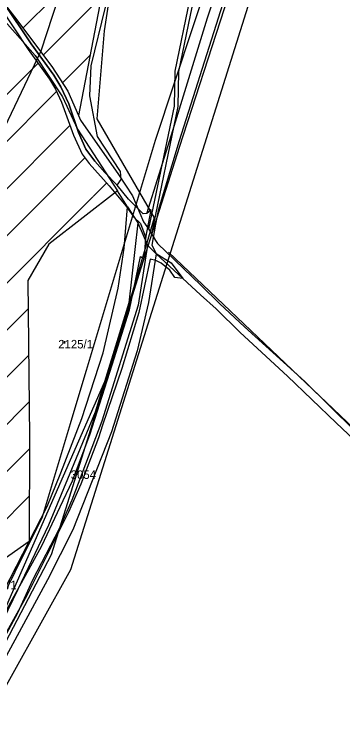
# Model space of a CAD drawing. Extents: x -564810 to -550519, y -1045831 to -1034011.
# Drawn here: x -552920.1 to -552722.7, y -1037817.5 to -1037395.7 of the extents above; entities that cross this region are included whole.
import ezdxf

# ---------------------------------------------------------------- set-up
doc = ezdxf.new("R2010")
doc.units = 0
for name, color, linetype in [('Interakční prvky', 7, 'Continuous'), ('KN stav', 7, 'Continuous'), ('Lesní porost', 7, 'Continuous'), ('Parcelní čísla', 7, 'Continuous'), ('Polní cesty stavající', 7, 'Continuous'), ('STG', 7, 'Continuous'), ('Vedení VN', 7, 'Continuous'), ('Vrstva 4', 7, 'Continuous'), ('Vrstva 5', 7, 'Continuous'), ('zamokř ploch', 7, 'Continuous')]:
    doc.layers.add(name, color=color, linetype=linetype)

msp = doc.modelspace()

# ---------------------------------------------------------------- linework, layer by layer
at = {"layer": 'Interakční prvky'}
msp.add_lwpolyline([(-552827.49, -1037538.7), (-552658.27, -1037699.45), (-552453.79, -1037922.94)], dxfattribs=at)
at = {"layer": 'KN stav'}
for p, q in [((-552934.48, -1037378.74), (-552919.84, -1037397.46)), ((-552866.59, -1037379.77), (-552881.52, -1037456.58)), ((-552811.99, -1037385.15), (-552821.48, -1037430.16)), ((-552814.6, -1037386.27), (-552823.56, -1037430.05)), ((-552934.15, -1037390.54), (-552907.5, -1037420.66)), ((-552919.84, -1037397.46), (-552897.55, -1037427.24)), ((-552907.5, -1037420.66), (-552891, -1037445.49)), ((-552897.55, -1037427.24), (-552887.89, -1037442.08)), ((-552823.56, -1037430.05), (-552823.98, -1037451.07)), ((-552821.48, -1037430.16), (-552821.79, -1037451.12)), ((-552887.89, -1037442.08), (-552881.52, -1037456.58)), ((-552891, -1037445.49), (-552881.97, -1037464.83)), ((-552823.98, -1037451.07), (-552839.49, -1037524.7)), ((-552821.79, -1037451.12), (-552837.7, -1037527.55)), ((-552881.52, -1037456.58), (-552880.29, -1037459.39)), ((-552880.29, -1037459.39), (-552857.51, -1037491.9)), ((-552881.97, -1037464.83), (-552858.02, -1037501.7)), ((-552857.51, -1037491.9), (-552848.99, -1037504.75)), ((-552858.02, -1037501.7), (-552899.23, -1037533.87)), ((-552851.98, -1037511.38), (-552858.02, -1037501.7)), ((-552848.99, -1037504.75), (-552842.45, -1037520.37)), ((-552853.98, -1037536.14), (-552851.98, -1037511.38)), ((-552851.98, -1037511.38), (-552845.91, -1037521.09)), ((-552842.45, -1037520.37), (-552839.49, -1037524.7)), ((-552845.91, -1037521.09), (-552840.08, -1037534.35)), ((-552839.49, -1037524.7), (-552837.7, -1037527.55)), ((-552837.7, -1037527.55), (-552835.16, -1037531.6)), ((-552835.16, -1037531.6), (-552834.04, -1037533.38)), ((-552899.23, -1037533.87), (-552911.94, -1037555.67)), ((-552857.55, -1037560.16), (-552853.98, -1037536.14)), ((-552840.08, -1037534.35), (-552834.85, -1037539.6)), ((-552834.04, -1037533.38), (-552807.91, -1037558.37)), ((-552834.85, -1037539.6), (-552839.37, -1037568.85)), ((-552834.85, -1037539.6), (-552808.29, -1037564.24)), ((-552911.94, -1037555.67), (-552910.95, -1037649.82)), ((-552807.91, -1037558.37), (-552796.55, -1037569.61)), ((-552863.48, -1037585.21), (-552857.55, -1037560.16)), ((-552808.29, -1037564.24), (-552798.74, -1037572.64)), ((-552839.37, -1037568.85), (-552846.18, -1037597.73)), ((-552796.55, -1037569.61), (-552781.77, -1037583.36)), ((-552798.74, -1037572.64), (-552784.4, -1037586.83)), ((-552781.77, -1037583.36), (-552745.57, -1037616.22)), ((-552866.65, -1037599), (-552863.48, -1037585.21)), ((-552784.4, -1037586.83), (-552755.93, -1037613.09)), ((-552879.51, -1037638.46), (-552866.65, -1037599)), ((-552846.18, -1037597.73), (-552861.59, -1037646.4)), ((-552755.93, -1037613.09), (-552726.72, -1037641.09)), ((-552745.57, -1037616.22), (-552715.47, -1037645.8)), ((-552892.09, -1037670.92), (-552879.51, -1037638.46)), ((-552726.72, -1037641.09), (-552703.6, -1037663.08)), ((-552861.59, -1037646.4), (-552884.9, -1037705.25)), ((-552910.95, -1037649.82), (-552911.07, -1037712.13)), ((-552900.23, -1037691.22), (-552892.09, -1037670.92)), ((-552911.07, -1037712.13), (-552900.23, -1037691.22)), ((-552884.9, -1037705.25), (-552900.02, -1037735.13)), ((-552911.07, -1037712.13), (-552961.16, -1037747.33)), ((-552931.42, -1037751.72), (-552911.07, -1037712.13)), ((-552900.02, -1037735.13), (-552954.01, -1037834.49))]:
    msp.add_line(p, q, dxfattribs=at)
at = {"layer": 'Lesní porost'}
for p, q in [((-552914.81, -1037404.18), (-552864.23, -1037353.6)), ((-552902.7, -1037420.36), (-552867.67, -1037385.32)), ((-552891.14, -1037437.08), (-552874.49, -1037420.43)), ((-553014.07, -1037533.46), (-552905.76, -1037425.15)), ((-553037.36, -1037585.03), (-552894.6, -1037442.28)), ((-552881.78, -1037456), (-552881.32, -1037455.54)), ((-553049.87, -1037625.83), (-552886.57, -1037462.53)), ((-553038.13, -1037642.37), (-552877.7, -1037481.94)), ((-552872.71, -1037505.24), (-552864.53, -1037497.06)), ((-553026.38, -1037658.91), (-552872.91, -1037505.44)), ((-553014.14, -1037674.95), (-552911.77, -1037572.58)), ((-552994.3, -1037683.39), (-552911.47, -1037600.57)), ((-552989.5, -1037706.88), (-552911.17, -1037628.55)), ((-552964.83, -1037710.49), (-552910.96, -1037656.63)), ((-552964.87, -1037738.82), (-552911.01, -1037684.96))]:
    msp.add_line(p, q, dxfattribs=at)
msp.add_lwpolyline([(-552926.84, -1037388.27), (-552909.95, -1037413.51), (-552896.19, -1037432.45), (-552891.99, -1037439.42), (-552887.31, -1037449.52), (-552881.35, -1037466.79), (-552876.95, -1037476.78), (-552871.64, -1037483.92), (-552865.73, -1037490.77), (-552858.19, -1037498.3), (-552855.87, -1037494.97), (-552856.26, -1037490.12), (-552870.05, -1037469.19), (-552874.64, -1037444.89), (-552873.9, -1037426.7), (-552865.23, -1037391.6)], dxfattribs=at)
at = {"layer": 'Polní cesty stavající'}
for p, q in [((-552909.95, -1037413.51), (-552926.84, -1037388.27)), ((-552929.49, -1037390.31), (-552911.67, -1037416.95)), ((-552896.19, -1037432.45), (-552909.95, -1037413.51)), ((-552911.67, -1037416.95), (-552898.8, -1037434.81)), ((-552898.8, -1037434.81), (-552895.28, -1037440.87)), ((-552891.99, -1037439.42), (-552896.19, -1037432.45)), ((-552887.31, -1037449.52), (-552891.99, -1037439.42)), ((-552895.28, -1037440.87), (-552891.58, -1037448.56)), ((-552891.58, -1037448.56), (-552884.47, -1037468.41)), ((-552881.35, -1037466.79), (-552887.31, -1037449.52)), ((-552884.47, -1037468.41), (-552879.34, -1037479.75)), ((-552876.95, -1037476.78), (-552881.35, -1037466.79)), ((-552871.64, -1037483.92), (-552876.95, -1037476.78)), ((-552879.34, -1037479.75), (-552875.07, -1037485.43)), ((-552875.07, -1037485.43), (-552863.05, -1037498.7)), ((-552865.73, -1037490.77), (-552871.64, -1037483.92)), ((-552858.19, -1037498.3), (-552865.73, -1037490.77)), ((-552863.05, -1037498.7), (-552853.12, -1037510.74)), ((-552851.43, -1037506.77), (-552858.19, -1037498.3)), ((-552842.7, -1037515.6), (-552851.43, -1037506.77)), ((-552853.12, -1037510.74), (-552848.17, -1037517.58)), ((-552840.45, -1037515.35), (-552842.7, -1037515.6)), ((-552848.17, -1037517.58), (-552844.25, -1037521.32)), ((-552844.25, -1037521.32), (-552840.92, -1037529.94))]:
    msp.add_line(p, q, dxfattribs=at)
for points in [[(-552960.76, -1037817.81), (-552941.8, -1037786.93), (-552929.97, -1037766.27), (-552928.67, -1037762.15), (-552924.38, -1037752.93), (-552903.4, -1037714.73), (-552892.53, -1037691.5), (-552885, -1037675.77), (-552874.67, -1037648.23), (-552874.67, -1037648.23), (-552861.2, -1037606.24), (-552850.78, -1037573.23), (-552844.27, -1037541.11), (-552842.11, -1037542.55), (-552841.6, -1037538.6), (-552840.92, -1037529.94), (-552837.72, -1037513.24), (-552840.45, -1037515.35), (-552825.68, -1037468.2), (-552803.94, -1037397.99), (-552790.46, -1037357.53)], [(-552785.17, -1037359.05), (-552797.5, -1037398.18), (-552820.92, -1037471.8), (-552833.6, -1037513.63), (-552835.28, -1037521.77), (-552837.42, -1037534.38), (-552834.86, -1037539.46), (-552825.88, -1037544.97), (-552818.86, -1037554.44), (-552823.67, -1037553.78), (-552826.56, -1037549.47), (-552831.77, -1037545.13), (-552834.93, -1037543.55), (-552838.51, -1037542.9), (-552845.29, -1037574.84), (-552855.41, -1037608.33), (-552866.99, -1037642.38), (-552869.53, -1037649.96), (-552879.97, -1037677.73), (-552887.48, -1037694.58), (-552912.55, -1037744.63), (-552925.5, -1037767.94), (-552939.75, -1037793.18), (-552954.11, -1037819.1)], [(-552840.92, -1037529.94), (-552837.72, -1037513.24), (-552840.45, -1037515.35)]]:
    msp.add_lwpolyline(points, dxfattribs=at)
at = {"layer": 'STG'}
msp.add_lwpolyline([(-552862.7, -1037291.28), (-552904.04, -1037418.07), (-552953.64, -1037521.9), (-552998.65, -1037599.08), (-553030.79, -1037634.91), (-553045.49, -1037636.75), (-553058.35, -1037629.4), (-553067.54, -1037616.53), (-553075.8, -1037595.4), (-553083.15, -1037572.43), (-553086.83, -1037509.03), (-553102.44, -1037299.55)], dxfattribs=at)
at = {"layer": 'Vedení VN'}
for points in [[(-554311.13, -1038894.55), (-554183.26, -1038768.06), (-553948.71, -1038736.97), (-553887.24, -1038715.77), (-553721.22, -1038534.86), (-553615.96, -1038471.97), (-553583.46, -1038409.78), (-553495.15, -1038284), (-553204.09, -1037884.03), (-552966, -1037802.05), (-552952.58, -1037796.4), (-552903.13, -1037697.47), (-552835.31, -1037471.34), (-552755.48, -1037231.07), (-552629.72, -1036976.67), (-552323.11, -1036754.78)], [(-552318.17, -1036790.68), (-552611.35, -1036998.44), (-552747, -1037286.75), (-552886.17, -1037729.13), (-552939.86, -1037825.23), (-553193.49, -1037916.39), (-553506.46, -1038353.11), (-553565.8, -1038423.21), (-553601.83, -1038493.17), (-553700.74, -1038549.7), (-553878.06, -1038746.16), (-554195.97, -1038818.23), (-554311.84, -1038929.18)], [(-552758.55, -1037278.62), (-552793.93, -1037392.61), (-552821.07, -1037475.75), (-552845.16, -1037552.06), (-552871.05, -1037634.86), (-552897.88, -1037720.24), (-552946.11, -1037812.08)]]:
    msp.add_lwpolyline(points, dxfattribs=at)
at = {"layer": 'Vrstva 4'}
for p, q in [((-552845.91, -1037521.09), (-552851.18, -1037568.98)), ((-552840.08, -1037534.34), (-552845.64, -1037570.39)), ((-552851.18, -1037568.98), (-552871.38, -1037634.63)), ((-552845.64, -1037570.39), (-552867.45, -1037640.11)), ((-552871.38, -1037634.63), (-552899.4, -1037702.42)), ((-552867.45, -1037640.11), (-552885.4, -1037687.33)), ((-552885.4, -1037687.33), (-552892.85, -1037704.31)), ((-552899.4, -1037702.42), (-552917.97, -1037741.01)), ((-552892.85, -1037704.31), (-552909, -1037735.34)), ((-552909, -1037735.34), (-552918.15, -1037755.25)), ((-552917.97, -1037741.01), (-552930.17, -1037765.92)), ((-552918.15, -1037755.25), (-552957.97, -1037828.87))]:
    msp.add_line(p, q, dxfattribs=at)
at = {"layer": 'Vrstva 5'}
msp.add_lwpolyline([(-552838.62, -1037227.28), (-552866, -1037405.86), (-552870.45, -1037458.52), (-552836.04, -1037517.97), (-552862.96, -1037609.95), (-552927.56, -1037756.93), (-552962.86, -1037741.42), (-553024.92, -1037660.97), (-553063.49, -1037606.64), (-553079.67, -1037615.16), (-553096.76, -1037617.23), (-553113.85, -1037619.29), (-553224.66, -1037468.33), (-553256.7, -1037419.19), (-553309.59, -1037318.2)], dxfattribs=at)
at = {"layer": 'zamokř ploch'}
for p, q in [((-552890.78, -1037591.91), (-552890.78, -1037593.41)), ((-552889.78, -1037591.91), (-552889.78, -1037593.41))]:
    msp.add_line(p, q, dxfattribs=at)

# ---------------------------------------------------------------- texts
at = {"layer": 'Parcelní čísla'}
for s, p in [('2125/1', (-552893.61, -1037596.36)), ('3054', (-552886.12, -1037674.65)), ('2127/1', (-552939.45, -1037740.89))]:
    msp.add_text(s, height=5.1, dxfattribs=at).set_placement(p)

doc.saveas('drawing.dxf')
